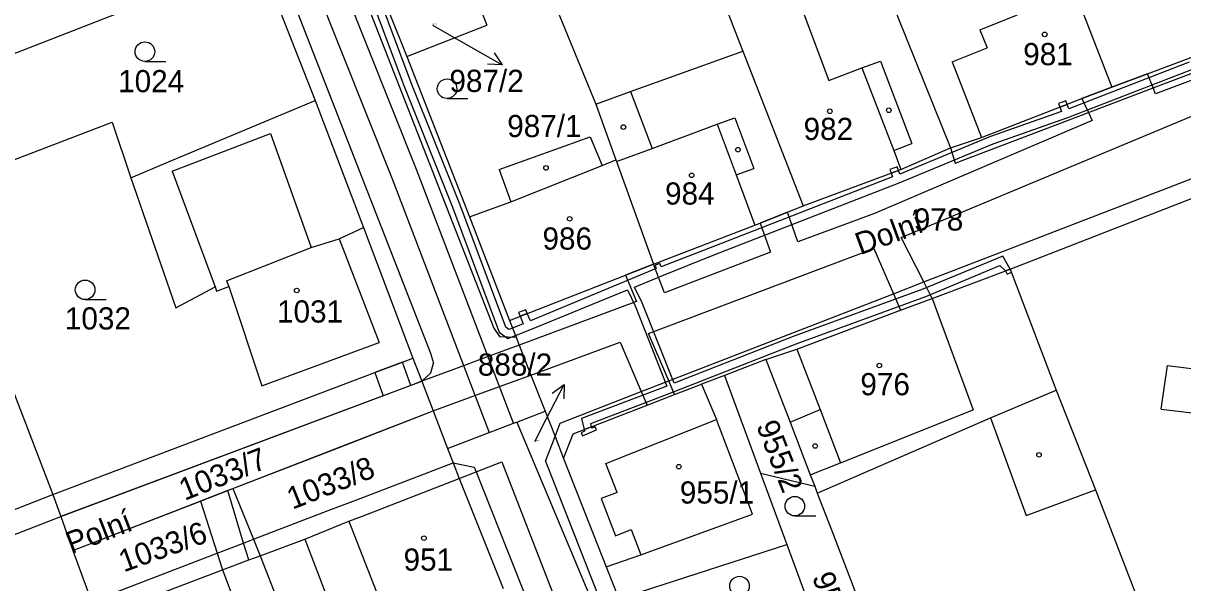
# Model space of a CAD drawing. Extents: x -785744 to -782822, y -1067550 to -1063910.
# Drawn here: x -783705.9 to -783617, y -1065893.8 to -1065850.9 of the extents above; entities that cross this region are included whole.
import ezdxf

# ---------------------------------------------------------------- set-up
doc = ezdxf.new("R2010")
doc.units = 0
for name, color, linetype in [('Hranice parcel', 7, 'Continuous'), ('Parcelní čísla', 7, 'Continuous'), ('Pop_ČP_popisy', 7, 'Continuous'), ('Vnitřní kresba', 7, 'Continuous'), ('Věcná břemena k části', 7, 'Continuous'), ('Značky budov', 7, 'Continuous'), ('Značky kultur', 7, 'Continuous')]:
    doc.layers.add(name, color=color, linetype=linetype)

msp = doc.modelspace()

# ---------------------------------------------------------------- linework, layer by layer
at = {"layer": 'Hranice parcel'}
for p, q in [((-783649.39, -1065885.38), (-783647.38, -1065890.83)), ((-783660.25, -1065895), (-783647.38, -1065890.83)), ((-783647.38, -1065890.83), (-783644.78, -1065897.9))]:
    msp.add_line(p, q, dxfattribs=at)
for points in [[(-783715.48, -1065856.69), (-783687.79, -1065845.89)], [(-783687.79, -1065845.89), (-783683.49, -1065856.82)], [(-783666.7, -1065845.62), (-783662.01, -1065857.09)], [(-783640.85, -1065845.52), (-783634.85, -1065860.43)], [(-783626.15, -1065846.3), (-783622.48, -1065855.78)], [(-783671.69, -1065847.61), (-783670.34, -1065851.03)], [(-783677.82, -1065850.06), (-783676.49, -1065853.44)], [(-783652.04, -1065849.7), (-783650.74, -1065853.04)], [(-783676.49, -1065853.44), (-783670.34, -1065851.03)], [(-783622.48, -1065855.78), (-783619.76, -1065854.76), (-783613.65, -1065852.46)], [(-783676.49, -1065853.44), (-783671.67, -1065865.72)], [(-783659.34, -1065856.13), (-783650.74, -1065853.04)], [(-783650.74, -1065853.04), (-783646.13, -1065864.89)], [(-783662.01, -1065857.09), (-783659.34, -1065856.13)], [(-783632.47, -1065859.65), (-783624.77, -1065856.67), (-783622.48, -1065855.78)], [(-783630.26, -1065869.74), (-783607.92, -1065861.03), (-783604.04, -1065859.51), (-783595.95, -1065856.36)], [(-783694.74, -1065861.52), (-783683.49, -1065856.82)], [(-783683.49, -1065856.82), (-783679.8, -1065866.54)], [(-783662.01, -1065857.09), (-783660.46, -1065861.37)], [(-783712.6, -1065863.65), (-783699.06, -1065858.47)], [(-783699.06, -1065858.47), (-783697.63, -1065862.73)], [(-783669.41, -1065862.11), (-783662.43, -1065859.6)], [(-783662.43, -1065859.6), (-783661.51, -1065861.8)], [(-783634.85, -1065860.43), (-783632.47, -1065859.65)], [(-783638.64, -1065862.11), (-783634.85, -1065860.43)], [(-783697.63, -1065862.73), (-783694.74, -1065861.52)], [(-783661.51, -1065861.8), (-783660.46, -1065861.37)], [(-783660.46, -1065861.37), (-783660.41, -1065861.49)], [(-783660.41, -1065861.49), (-783657.58, -1065869.35)], [(-783697.63, -1065862.73), (-783694.18, -1065872.7)], [(-783669.41, -1065862.11), (-783668.52, -1065864.58)], [(-783646.13, -1065864.89), (-783638.64, -1065862.11)], [(-783671.67, -1065865.72), (-783668.52, -1065864.58)], [(-783649.82, -1065866.37), (-783649.41, -1065866.21), (-783647.32, -1065865.37), (-783646.13, -1065864.89)], [(-783671.67, -1065865.72), (-783668.61, -1065873.66)], [(-783681.66, -1065867.41), (-783679.8, -1065866.54)], [(-783679.8, -1065866.54), (-783676.01, -1065876.55)], [(-783657.58, -1065869.35), (-783649.82, -1065866.37)], [(-783681.66, -1065867.41), (-783678.59, -1065875.35)], [(-783668.61, -1065873.66), (-783659.74, -1065870.2), (-783657.58, -1065869.35)], [(-783636.24, -1065871.98), (-783630.26, -1065869.74)], [(-783630.26, -1065869.74), (-783626.75, -1065879.02)], [(-783694.18, -1065872.7), (-783691.17, -1065871.1)], [(-783691.17, -1065871.1), (-783691.05, -1065871.43)], [(-783691.05, -1065871.43), (-783690.12, -1065871.07)], [(-783690.12, -1065871.07), (-783687.59, -1065878.69)], [(-783646.6, -1065875.86), (-783638.66, -1065872.89), (-783636.24, -1065871.98)], [(-783708.9, -1065873.21), (-783703.59, -1065887.01)], [(-783668.61, -1065873.66), (-783668.1, -1065874.96)], [(-783668.1, -1065874.96), (-783667.87, -1065875.56), (-783666.97, -1065877.85), (-783665.89, -1065880.63)], [(-783687.59, -1065878.69), (-783678.59, -1065875.35)], [(-783648.98, -1065876.66), (-783646.6, -1065875.86)], [(-783703.59, -1065887.01), (-783678.92, -1065877.65), (-783676.82, -1065876.86), (-783676.01, -1065876.55)], [(-783676.01, -1065876.55), (-783675.33, -1065878.33)], [(-783648.98, -1065876.66), (-783652.16, -1065877.88)], [(-783648.98, -1065876.66), (-783647.13, -1065881.46)], [(-783618.7, -1065880.47), (-783618.23, -1065877.11)], [(-783618.23, -1065877.11), (-783614.98, -1065877.53)], [(-783675.33, -1065878.33), (-783674.46, -1065880.6)], [(-783663.75, -1065882.36), (-783658.07, -1065880.16), (-783655.97, -1065879.35), (-783653.92, -1065878.56)], [(-783652.16, -1065877.88), (-783653.92, -1065878.56)], [(-783652.16, -1065877.88), (-783649.39, -1065885.38)], [(-783626.75, -1065879.02), (-783623.73, -1065886.65)], [(-783618.7, -1065880.47), (-783615.46, -1065880.84)], [(-783689.81, -1065886.55), (-783674.46, -1065880.6)], [(-783674.46, -1065880.6), (-783673.36, -1065883.47)], [(-783668.05, -1065881.45), (-783665.89, -1065880.63)], [(-783665.89, -1065880.63), (-783665.13, -1065882.56)], [(-783645.04, -1065886.9), (-783631.78, -1065881.14)], [(-783631.78, -1065881.14), (-783629.04, -1065888.61)], [(-783673.36, -1065883.47), (-783670.18, -1065882.26)], [(-783670.18, -1065882.26), (-783668.31, -1065881.55)], [(-783668.31, -1065881.55), (-783668.05, -1065881.45)], [(-783668.05, -1065881.45), (-783652.32, -1065918.99)], [(-783647.13, -1065881.46), (-783645.58, -1065885.5)], [(-783665.13, -1065882.56), (-783664.48, -1065884.24)], [(-783664.48, -1065884.24), (-783663.75, -1065882.36)], [(-783673.36, -1065883.47), (-783672.94, -1065884.57)], [(-783672.94, -1065884.57), (-783672.47, -1065885.78)], [(-783671.17, -1065885.28), (-783669.2, -1065884.51)], [(-783669.2, -1065884.51), (-783662.28, -1065902.34)], [(-783664.48, -1065884.24), (-783661.21, -1065892.55)], [(-783680.92, -1065889.06), (-783679.95, -1065888.68), (-783672.47, -1065885.78)], [(-783672.47, -1065885.78), (-783671.17, -1065885.28)], [(-783672.47, -1065885.78), (-783669.1, -1065894.21)], [(-783649.39, -1065885.38), (-783645.24, -1065886.37)], [(-783645.58, -1065885.5), (-783645.24, -1065886.37)], [(-783702.05, -1065891.29), (-783689.81, -1065886.55)], [(-783689.81, -1065886.55), (-783688.23, -1065890.44)], [(-783645.24, -1065886.37), (-783645.04, -1065886.9)], [(-783629.04, -1065888.61), (-783623.73, -1065886.65)], [(-783623.73, -1065886.65), (-783614.87, -1065909.61)], [(-783717.68, -1065892.53), (-783703.59, -1065887.01)], [(-783703.59, -1065887.01), (-783702.98, -1065888.7)], [(-783645.04, -1065886.9), (-783643.96, -1065889.72)], [(-783702.98, -1065888.7), (-783702.05, -1065891.29)], [(-783684.29, -1065890.44), (-783682.04, -1065889.52), (-783680.92, -1065889.06)], [(-783643.96, -1065889.72), (-783641.17, -1065897)], [(-783688.23, -1065890.44), (-783687.72, -1065891.7)], [(-783687.72, -1065891.7), (-783684.29, -1065890.44)], [(-783702.05, -1065891.29), (-783700.64, -1065895.21)], [(-783690.59, -1065892.78), (-783688.59, -1065892.02), (-783687.72, -1065891.7)], [(-783687.72, -1065891.7), (-783683.35, -1065902.9)], [(-783700.2, -1065896.43), (-783690.59, -1065892.78)], [(-783661.21, -1065892.55), (-783660.25, -1065895)]]:
    msp.add_lwpolyline(points, dxfattribs=at)
at = {"layer": 'Pop_ČP_popisy'}
for p, q in [((-783671.78, -1065852.6), (-783669.177, -1065854.092)), ((-783665.8, -1065881.24), (-783664.436, -1065878.568))]:
    msp.add_line(p, q, dxfattribs=at)
for points in [[(-783674.51, -1065851.03), (-783671.78, -1065852.6)], [(-783669.796, -1065853.161), (-783669.177, -1065854.092), (-783670.293, -1065854.028)], [(-783665.336, -1065879.231), (-783664.436, -1065878.568), (-783664.446, -1065879.686)], [(-783666.67, -1065882.94), (-783665.8, -1065881.24)]]:
    msp.add_lwpolyline(points, dxfattribs=at)
at = {"layer": 'Vnitřní kresba'}
for p, q in [((-783650.01, -1065888.5), (-783652.75, -1065881.25)), ((-783660.38, -1065886.85), (-783661.23, -1065884.63)), ((-783660.38, -1065886.85), (-783661.6, -1065887.32)), ((-783661.6, -1065887.32), (-783660.49, -1065890.16)), ((-783658.56, -1065891.63), (-783650.01, -1065888.5)), ((-783660.49, -1065890.16), (-783659.3, -1065889.69)), ((-783659.3, -1065889.69), (-783658.56, -1065891.63))]:
    msp.add_line(p, q, dxfattribs=at)
for points in [[(-783689.33, -1065838.61), (-783674.67, -1065876.17)], [(-783682.03, -1065843.02), (-783669.82, -1065874.26)], [(-783646.97, -1065847.78), (-783644.15, -1065855.27)], [(-783632.58, -1065851.41), (-783629.71, -1065850.25)], [(-783632.58, -1065851.41), (-783632.03, -1065852.77)], [(-783634.7, -1065853.86), (-783632.03, -1065852.77)], [(-783641.64, -1065854.32), (-783640.21, -1065853.79)], [(-783640.21, -1065853.79), (-783637.79, -1065860.11)], [(-783634.7, -1065853.86), (-783632.47, -1065859.65)], [(-783634.47, -1065861.62), (-783624.28, -1065857.74), (-783619.32, -1065855.85), (-783612.95, -1065853.43)], [(-783644.15, -1065855.27), (-783641.64, -1065854.32)], [(-783641.64, -1065854.32), (-783639.19, -1065860.65)], [(-783630.78, -1065868.35), (-783608.46, -1065859.74), (-783604.57, -1065858.24), (-783597.49, -1065855.51)], [(-783659.34, -1065856.13), (-783657.69, -1065860.5)], [(-783652.71, -1065858.63), (-783651.36, -1065858.13)], [(-783651.36, -1065858.13), (-783649.9, -1065862.02)], [(-783657.69, -1065860.5), (-783652.71, -1065858.63)], [(-783652.71, -1065858.63), (-783651.26, -1065862.52)], [(-783694.45, -1065862.22), (-783686.93, -1065859.35)], [(-783686.93, -1065859.35), (-783683.81, -1065868.08)], [(-783639.19, -1065860.65), (-783637.79, -1065860.11)], [(-783660.41, -1065861.49), (-783657.69, -1065860.5)], [(-783639.19, -1065860.65), (-783638.64, -1065862.11)], [(-783634.85, -1065860.43), (-783634.47, -1065861.62)], [(-783668.52, -1065864.58), (-783661.51, -1065861.8)], [(-783694.45, -1065862.22), (-783691.17, -1065871.1)], [(-783651.26, -1065862.52), (-783649.9, -1065862.02)], [(-783651.26, -1065862.52), (-783649.82, -1065866.37)], [(-783690.29, -1065870.63), (-783683.81, -1065868.08)], [(-783683.81, -1065868.08), (-783681.66, -1065867.41)], [(-783664.73, -1065881.53), (-783658.52, -1065879.12), (-783656.42, -1065878.3), (-783639.21, -1065871.62), (-783636.88, -1065870.72), (-783630.78, -1065868.35)], [(-783690.29, -1065870.63), (-783690.12, -1065871.07)], [(-783636.24, -1065871.98), (-783633.1, -1065880.53)], [(-783669.82, -1065874.26), (-783669.37, -1065874.89)], [(-783669.37, -1065874.89), (-783668.1, -1065874.96)], [(-783646.6, -1065875.86), (-783644.81, -1065880.5)], [(-783674.67, -1065876.17), (-783674.43, -1065876.95)], [(-783674.64, -1065877.67), (-783674.43, -1065876.95)], [(-783675.33, -1065878.33), (-783674.64, -1065877.67)], [(-783702.98, -1065888.7), (-783675.33, -1065878.33)], [(-783653.92, -1065878.56), (-783652.75, -1065881.25)], [(-783631.78, -1065881.14), (-783626.75, -1065879.02)], [(-783647.13, -1065881.46), (-783644.81, -1065880.5)], [(-783644.81, -1065880.5), (-783643.26, -1065884.57)], [(-783643.26, -1065884.57), (-783633.1, -1065880.53)], [(-783661.23, -1065884.63), (-783652.75, -1065881.25)], [(-783665.13, -1065882.56), (-783664.73, -1065881.53)], [(-783665.87, -1065884.44), (-783665.13, -1065882.56)], [(-783688.23, -1065890.44), (-783682.5, -1065888.24), (-783680.39, -1065887.43), (-783672.94, -1065884.57)], [(-783672.94, -1065884.57), (-783671.32, -1065884.91)], [(-783671.32, -1065884.91), (-783671.17, -1065885.28)], [(-783665.87, -1065884.44), (-783652.32, -1065918.99)], [(-783645.58, -1065885.5), (-783643.26, -1065884.57)], [(-783671.17, -1065885.28), (-783664.12, -1065903.05)], [(-783732.12, -1065900.04), (-783702.98, -1065888.7)], [(-783680.92, -1065889.06), (-783677.61, -1065897.56)], [(-783700.64, -1065895.21), (-783691, -1065891.5), (-783688.98, -1065890.73), (-783688.23, -1065890.44)], [(-783684.29, -1065890.44), (-783681.05, -1065898.92)], [(-783661.21, -1065892.55), (-783658.56, -1065891.63)], [(-783690.59, -1065892.78), (-783687.84, -1065900.11)]]:
    msp.add_lwpolyline(points, dxfattribs=at)
at = {"layer": 'Věcná břemena k části'}
for points in [[(-783682.81, -1065839.71), (-783680.12, -1065846.51), (-783676.7, -1065855.67)], [(-783685.36, -1065843.33), (-783677.59, -1065862.81)], [(-783675.73, -1065862.09), (-783683.14, -1065843.5)], [(-783676.14, -1065855.45), (-783679.56, -1065846.29)], [(-783625.84, -1065858.11), (-783616.35, -1065854.44), (-783607, -1065850.78), (-783607.22, -1065850.22)], [(-783607.25, -1065851.83), (-783619.13, -1065856.31)], [(-783616.57, -1065853.88), (-783625.77, -1065857.44)], [(-783619.76, -1065854.76), (-783622.48, -1065855.78)], [(-783619.32, -1065855.85), (-783619.76, -1065854.76)], [(-783676.7, -1065855.67), (-783672.98, -1065864.98)], [(-783672.42, -1065864.76), (-783676.14, -1065855.45)], [(-783638.62, -1065867.32), (-783610.25, -1065855.47)], [(-783622.48, -1065855.78), (-783624.77, -1065856.67)], [(-783619.13, -1065856.31), (-783619.32, -1065855.85)], [(-783626.01, -1065856.83), (-783626.57, -1065857.04)], [(-783626.57, -1065857.04), (-783626.46, -1065857.32)], [(-783626.46, -1065857.32), (-783625.91, -1065857.11)], [(-783625.77, -1065857.44), (-783625.91, -1065857.11), (-783626.46, -1065857.32), (-783626.33, -1065857.65)], [(-783625.91, -1065857.11), (-783626.01, -1065856.83)], [(-783624.77, -1065856.67), (-783624.28, -1065857.74)], [(-783626.33, -1065857.65), (-783631.78, -1065859.57)], [(-783631.56, -1065860.13), (-783625.84, -1065858.11)], [(-783624.28, -1065857.74), (-783624, -1065858.34)], [(-783624, -1065858.34), (-783640.65, -1065865.48)], [(-783631.78, -1065859.57), (-783638.71, -1065862.45), (-783638.82, -1065862.18), (-783639.38, -1065862.38), (-783639.27, -1065862.67)], [(-783638.77, -1065863.12), (-783631.56, -1065860.13)], [(-783668.31, -1065881.55), (-783675.73, -1065862.09)], [(-783639.27, -1065862.67), (-783653.24, -1065868.1)], [(-783638.92, -1065861.9), (-783639.48, -1065862.1)], [(-783639.48, -1065862.1), (-783639.38, -1065862.38)], [(-783639.38, -1065862.38), (-783638.82, -1065862.18)], [(-783638.82, -1065862.18), (-783638.92, -1065861.9)], [(-783677.59, -1065862.81), (-783670.18, -1065882.26)], [(-783653.02, -1065868.66), (-783638.77, -1065863.12)], [(-783672.98, -1065864.98), (-783669.4, -1065874.56), (-783668.74, -1065875.04)], [(-783668.9, -1065874.18), (-783672.42, -1065864.76)], [(-783647.32, -1065865.37), (-783649.41, -1065866.21)], [(-783646.52, -1065867.64), (-783647.32, -1065865.37)], [(-783649.41, -1065866.21), (-783648.62, -1065868.44)], [(-783640.65, -1065865.48), (-783646.52, -1065867.64)], [(-783653.24, -1065868.1), (-783657.01, -1065869.55)], [(-783636.88, -1065870.72), (-783638.62, -1065867.32)], [(-783657.97, -1065874.68), (-783640.71, -1065868.16)], [(-783656.95, -1065870.26), (-783653.02, -1065868.66)], [(-783648.62, -1065868.44), (-783656.75, -1065871.56)], [(-783640.71, -1065868.16), (-783639.21, -1065871.62)], [(-783636.73, -1065871.84), (-783631.06, -1065869.47), (-783630.62, -1065869.87), (-783630.26, -1065869.74), (-783630.82, -1065868.73), (-783636.95, -1065871.28)], [(-783657.39, -1065869.68), (-783667.01, -1065873.71)], [(-783657.58, -1065869.35), (-783659.74, -1065870.2)], [(-783656.75, -1065871.56), (-783657.58, -1065869.35)], [(-783657.01, -1065869.55), (-783657.1, -1065869.31), (-783657.47, -1065869.44), (-783657.39, -1065869.68)], [(-783630.17, -1065869.98), (-783630.26, -1065869.74), (-783630.62, -1065869.87)], [(-783630.62, -1065869.87), (-783630.5, -1065870.13), (-783630.17, -1065869.98)], [(-783659.74, -1065870.2), (-783658.9, -1065872.22)], [(-783658.46, -1065872.31), (-783659.03, -1065871.11), (-783656.95, -1065870.26)], [(-783636.24, -1065871.98), (-783636.88, -1065870.72)], [(-783667.06, -1065874.38), (-783659.59, -1065871.33)], [(-783659.59, -1065871.33), (-783659, -1065872.55)], [(-783636.95, -1065871.28), (-783646.88, -1065874.91)], [(-783639.21, -1065871.62), (-783638.66, -1065872.89)], [(-783658.9, -1065872.22), (-783667.87, -1065875.56)], [(-783662.39, -1065881.57), (-783656.06, -1065879.15), (-783646.66, -1065875.47), (-783636.73, -1065871.84)], [(-783656, -1065878.48), (-783658.46, -1065872.31)], [(-783638.66, -1065872.89), (-783636.24, -1065871.98)], [(-783667.36, -1065872.85), (-783667.92, -1065873.07)], [(-783667.92, -1065873.07), (-783667.81, -1065873.35)], [(-783667.81, -1065873.35), (-783667.25, -1065873.13)], [(-783667.01, -1065873.71), (-783667.25, -1065873.13), (-783667.81, -1065873.35), (-783667.57, -1065873.93)], [(-783667.25, -1065873.13), (-783667.36, -1065872.85)], [(-783659, -1065872.55), (-783656.56, -1065878.7)], [(-783667.57, -1065873.93), (-783668.38, -1065874.25), (-783668.66, -1065874.36), (-783668.9, -1065874.18)], [(-783668.74, -1065875.04), (-783668.16, -1065874.81), (-783667.06, -1065874.38)], [(-783656.42, -1065878.3), (-783657.97, -1065874.68)], [(-783646.88, -1065874.91), (-783656, -1065878.48)], [(-783667.87, -1065875.56), (-783670.26, -1065876.44)], [(-783666.97, -1065877.85), (-783660.14, -1065875.34)], [(-783660.14, -1065875.34), (-783658.52, -1065879.12)], [(-783676.82, -1065876.86), (-783678.92, -1065877.65)], [(-783676.18, -1065878.65), (-783676.82, -1065876.86)], [(-783670.26, -1065876.44), (-783672.13, -1065877.14)], [(-783678.92, -1065877.65), (-783678.29, -1065879.44)], [(-783672.13, -1065877.14), (-783675.33, -1065878.33)], [(-783669.38, -1065878.74), (-783666.97, -1065877.85)], [(-783675.33, -1065878.33), (-783676.18, -1065878.65)], [(-783671.26, -1065879.43), (-783669.38, -1065878.74)], [(-783656.56, -1065878.7), (-783663.09, -1065881.19)], [(-783655.97, -1065879.35), (-783656.42, -1065878.3)], [(-783678.29, -1065879.44), (-783702.98, -1065888.7)], [(-783674.46, -1065880.6), (-783671.26, -1065879.43)], [(-783658.52, -1065879.12), (-783658.07, -1065880.16)], [(-783658.07, -1065880.16), (-783655.97, -1065879.35)], [(-783681.8, -1065883.45), (-783674.46, -1065880.6)], [(-783663.09, -1065881.19), (-783662.89, -1065882.03), (-783662.33, -1065881.81), (-783662.39, -1065881.57)], [(-783670.18, -1065882.26), (-783668.31, -1065881.55)], [(-783663.13, -1065882.27), (-783663.03, -1065882.5), (-783661.96, -1065882.05)], [(-783662.86, -1065882.16), (-783663.13, -1065882.27)], [(-783662.33, -1065881.81), (-783662.89, -1065882.03)], [(-783662.89, -1065882.03), (-783662.86, -1065882.16)], [(-783662.3, -1065881.92), (-783662.33, -1065881.81)], [(-783662.06, -1065881.82), (-783662.3, -1065881.92)], [(-783661.96, -1065882.05), (-783662.06, -1065881.82)], [(-783683.9, -1065884.26), (-783681.8, -1065883.45)], [(-783689.81, -1065886.55), (-783683.9, -1065884.26)], [(-783690.18, -1065886.7), (-783692.29, -1065887.51)], [(-783692.29, -1065887.51), (-783690.18, -1065886.7)], [(-783690.18, -1065886.7), (-783689.81, -1065886.55)], [(-783688.98, -1065890.73), (-783690.18, -1065886.7)], [(-783702.05, -1065891.29), (-783692.29, -1065887.51)], [(-783692.29, -1065887.51), (-783691, -1065891.5)], [(-783702.98, -1065888.7), (-783702.05, -1065891.29)], [(-783688.59, -1065892.02), (-783688.98, -1065890.73)], [(-783691, -1065891.5), (-783690.59, -1065892.78)], [(-783690.59, -1065892.78), (-783688.59, -1065892.02)]]:
    msp.add_lwpolyline(points, dxfattribs=at)
at = {"layer": 'Značky budov'}
for centre in [(-783627.62, -1065851.75), (-783639.56, -1065857.56), (-783644.08, -1065857.64), (-783659.89, -1065858.85), (-783651.12, -1065860.58), (-783665.82, -1065861.98), (-783654.66, -1065862.55), (-783664.01, -1065865.88), (-783684.91, -1065871.37), (-783640.29, -1065877.12), (-783645.2, -1065883.29), (-783628.06, -1065883.97), (-783655.65, -1065884.87), (-783675.17, -1065890.35)]:
    msp.add_circle(centre, 0.175, dxfattribs=at)
at = {"layer": 'Značky kultur'}
for p, q in [((-783696.54, -1065853.82), (-783694.94, -1065853.82)), ((-783673.4, -1065856.66), (-783671.8, -1065856.66)), ((-783701.12, -1065872.07), (-783699.52, -1065872.07)), ((-783646.76, -1065888.65), (-783645.16, -1065888.65))]:
    msp.add_line(p, q, dxfattribs=at)
for centre in [(-783696.54, -1065853.07), (-783673.4, -1065855.91), (-783701.12, -1065871.32), (-783646.76, -1065887.9), (-783651, -1065894.02)]:
    msp.add_circle(centre, 0.75, dxfattribs=at)

# ---------------------------------------------------------------- texts
at = {"layer": 'Parcelní čísla'}
for s, height, p in [('987/2', 0.1, (-783674.51, -1065851.03)), ('981', 1.7, (-783629.27, -1065854.11)), ('1024', 1.7, (-783698.59, -1065856.18)), ('987/1', 1.7, (-783668.79, -1065859.62)), ('982', 1.7, (-783646.09, -1065859.84)), ('984', 1.7, (-783656.7, -1065864.79)), ('978', 1.7, (-783637.65, -1065866.78)), ('986', 1.7, (-783666.09, -1065868.24)), ('1031', 1.7, (-783686.42, -1065873.83)), ('1032', 1.7, (-783702.67, -1065874.36)), ('976', 1.7, (-783641.74, -1065879.4)), ('888/2', 0.1, (-783666.67, -1065882.94)), ('955/1', 1.7, (-783655.57, -1065887.7)), ('951', 1.7, (-783676.73, -1065892.84))]:
    msp.add_text(s, height=height, dxfattribs=at).set_placement(p)
for s, rotation, p in [('955/2', 291.50739, (-783649.74, -1065881.72)), ('1033/7', 21.71844, (-783693.5, -1065887.5)), ('1033/8', 21.69513, (-783685.24, -1065888.18)), ('1033/6', 19.93599, (-783698.16, -1065892.98)), ('956/4', 290.23335, (-783645.46, -1065893.31))]:
    msp.add_text(s, height=1.7, rotation=rotation, dxfattribs=at).set_placement(p)
at = {"layer": 'Pop_ČP_popisy'}
for s, p in [('987/2', (-783673.215, -1065856.16)), ('888/2', (-783671.04, -1065877.9))]:
    msp.add_text(s, height=1.7, dxfattribs=at).set_placement(p)
for s, rotation, p in [('Dolní', 20.17296, (-783641.75, -1065868.67)), ('Polní', 21.28815, (-783702.18, -1065891.59))]:
    msp.add_text(s, height=1.7, rotation=rotation, dxfattribs=at).set_placement(p)

doc.saveas('drawing.dxf')
